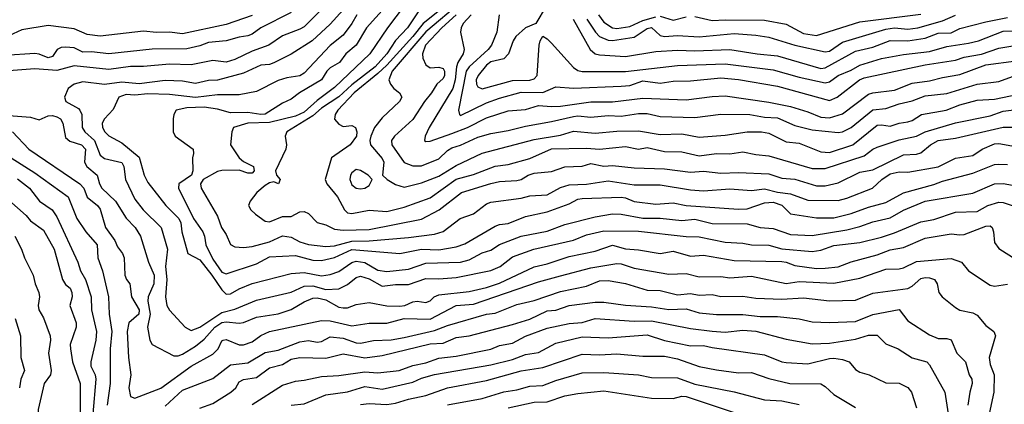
# Model space of a CAD drawing. Header units: metres. Extents: x -46681 to -43747, y -240911 to -237677.
# Tile 890 of 1056: x -43917 to -43803, y -239158 to -239114. Entities that reach past the tile are written whole.
import ezdxf

# ---------------------------------------------------------------- set-up
doc = ezdxf.new("R2010")
doc.units = ezdxf.units.M
doc.layers.add('CONTOUR_INDEX', color=1, linetype='Continuous')
doc.layers.add('CONTOUR_INTER', color=3, linetype='Continuous')

msp = doc.modelspace()

# ---------------------------------------------------------------- linework, layer by layer
at = {"layer": 'CONTOUR_INDEX'}
for points, elevation in [([(-43865.97, -239112.02), (-43870.1, -239115.48), (-43873.98, -239120.02), (-43874.36, -239121.02), (-43874.17, -239121.52), (-43873.77, -239122.02), (-43873.13, -239122.52), (-43872.87, -239123.02), (-43873.12, -239123.52), (-43875.1, -239125.4), (-43875.99, -239126.52), (-43876.43, -239127.52), (-43876.54, -239128.02), (-43876.48, -239128.52), (-43875.1, -239130.07), (-43874.92, -239130.52), (-43875.07, -239132.02), (-43874.54, -239132.52), (-43873.6, -239133.07), (-43872.6, -239133.39), (-43870.6, -239132.88), (-43868.6, -239132.12), (-43866.6, -239130.89), (-43863.6, -239129.47), (-43857.6, -239127.89), (-43854.6, -239127.39), (-43853.1, -239126.92), (-43850.6, -239127.18), (-43848.1, -239126.95), (-43845.6, -239126.89), (-43843.1, -239127.32), (-43840.6, -239127.26), (-43838.6, -239127.62), (-43835.6, -239127.41), (-43833.1, -239127.03), (-43831.42, -239127.02), (-43830.6, -239127.16), (-43828.6, -239128.16), (-43827.1, -239128.33), (-43824.6, -239129.31), (-43823.6, -239129.38), (-43820.91, -239128.52), (-43818.1, -239126.26), (-43817.6, -239126.19), (-43816.6, -239126.35), (-43815.6, -239126.03), (-43814.6, -239125.88), (-43814.1, -239125.7), (-43812.99, -239125.02), (-43810.15, -239124.52), (-43808.6, -239123.9), (-43806.6, -239123.36), (-43804.6, -239123.24), (-43801.1, -239122.53)], 100), ([(-43878.05, -239113.52), (-43878.6, -239114.52), (-43879.6, -239115.87), (-43881.1, -239117.05), (-43884.1, -239120.24), (-43884.6, -239120.57), (-43886.1, -239120.79), (-43887.1, -239121.08), (-43889.6, -239122.36), (-43891.6, -239122.77), (-43894.1, -239122.75), (-43896.6, -239123.04), (-43899.6, -239122.71), (-43902.1, -239122.65), (-43903.6, -239122.79), (-43904.6, -239122.7), (-43905.43, -239123.02), (-43906.1, -239124.43), (-43907.1, -239125.53), (-43907.38, -239126.02), (-43907.34, -239126.52), (-43907.06, -239127.02), (-43906.6, -239127.49), (-43905.1, -239128.29), (-43903.1, -239129.93), (-43902.53, -239132.02), (-43902.1, -239132.85), (-43900.03, -239135.52), (-43898.55, -239137.02), (-43898.32, -239137.52), (-43898.17, -239138.52), (-43897.51, -239141.02), (-43896.1, -239141.77), (-43894.72, -239143.52), (-43893.6, -239145.24), (-43893.1, -239145.71), (-43892.6, -239145.67), (-43891.6, -239145.1), (-43890.1, -239144.49), (-43885.6, -239143.33), (-43884.1, -239143.24), (-43882.1, -239143.61), (-43881.1, -239143.44), (-43880.1, -239143.09), (-43878.6, -239142.09), (-43878.1, -239141.93), (-43877.1, -239142.07), (-43875.6, -239142.95), (-43874.6, -239143.1), (-43872.1, -239142.83), (-43870.1, -239142.14), (-43866.1, -239142.02), (-43865.1, -239141.76), (-43863.6, -239140.96), (-43862.6, -239140.65), (-43861.6, -239140.01), (-43859.1, -239139.02), (-43856.1, -239138.45), (-43854.1, -239137.71), (-43850.6, -239136.8), (-43848.6, -239136.45), (-43847.6, -239136.49), (-43845.1, -239136.96), (-43843.1, -239136.95), (-43840.6, -239137.23), (-43839.1, -239137.09), (-43837.1, -239137.59), (-43833.1, -239137.63), (-43831.6, -239138.02), (-43830.1, -239138.14), (-43828.1, -239138.83), (-43825.6, -239138.96), (-43821.6, -239138.31), (-43820.1, -239137.93), (-43818.6, -239137.37), (-43816.6, -239136.94), (-43815.1, -239136.04), (-43812.6, -239135.01), (-43807.1, -239134.09), (-43804.6, -239133), (-43803.6, -239132.95), (-43802.1, -239133.23)], 105), ([(-43853.14, -239114.02), (-43851.15, -239117.52), (-43850.6, -239118.02), (-43850.1, -239118.16), (-43847.1, -239118.32), (-43843.6, -239117.77), (-43841.1, -239117.61), (-43839.1, -239117.68), (-43835.1, -239117.52), (-43831.92, -239118.02), (-43829.6, -239118.24), (-43824.6, -239119.7), (-43824.1, -239119.65), (-43820.6, -239117.73), (-43818.6, -239117.26), (-43816.6, -239116.48), (-43814.6, -239116.51), (-43812.6, -239116.23), (-43811.1, -239115.65), (-43809.6, -239115.59), (-43808.6, -239115.12), (-43805.6, -239114.35), (-43803.1, -239113.85)], 95), ([(-43878.1, -239131.35), (-43878.6, -239131.72), (-43878.75, -239132.02), (-43878.83, -239132.52), (-43878.6, -239133.12), (-43878.1, -239133.51), (-43877.6, -239133.57), (-43877.1, -239133.5), (-43876.6, -239133.19), (-43876.28, -239132.52), (-43876.74, -239132.02), (-43877.6, -239131.48), (-43878.1, -239131.35)], 100), ([(-43917.1, -239132.43), (-43915.73, -239133.52), (-43914.59, -239135.02), (-43913.12, -239136.02), (-43912.6, -239136.81), (-43910.17, -239142.02), (-43909.85, -239143.02), (-43909.3, -239144.02), (-43908.62, -239146.02), (-43908.58, -239147.52), (-43908.01, -239150.02), (-43908.08, -239151.02), (-43908.68, -239153.52), (-43908.65, -239154.02), (-43908.18, -239155.02), (-43908.08, -239155.52), (-43908.44, -239159.52)], 110), ([(-43896.1, -239158.85), (-43894.6, -239158.31), (-43892.53, -239157.02), (-43891.97, -239156.52), (-43891.6, -239155.84), (-43891.1, -239155.57), (-43889.6, -239155.34), (-43888.1, -239154.22), (-43886.6, -239153.81), (-43885.6, -239153.23), (-43884.6, -239153.03), (-43881.6, -239153.11), (-43879.6, -239152.6), (-43877.1, -239153.05), (-43875.1, -239152.78), (-43869.6, -239151.44), (-43868.1, -239151.35), (-43866.6, -239150.73), (-43865.1, -239150.53), (-43860.1, -239149.22), (-43858.1, -239148.62), (-43856.1, -239147.65), (-43855.1, -239147.57), (-43853.6, -239147.03), (-43850.6, -239146.63), (-43849.6, -239146.63), (-43847.1, -239146.99), (-43844.1, -239147.18), (-43842.1, -239147.47), (-43840.1, -239147.42), (-43838.6, -239147.88), (-43836.6, -239148.06), (-43833.6, -239148.05), (-43831.6, -239148.31), (-43829.6, -239148.31), (-43827.1, -239148.58), (-43825.6, -239148.9), (-43823.6, -239148.98), (-43820.6, -239148.88), (-43818.6, -239148.06), (-43815.6, -239147.49), (-43814.6, -239148.81), (-43812.1, -239150.41), (-43811.1, -239150.82), (-43810.1, -239150.82), (-43809.6, -239151), (-43808.94, -239152.52), (-43807.93, -239153.52), (-43807.52, -239155.02), (-43807.23, -239155.52), (-43807.18, -239156.02), (-43807.46, -239157.02), (-43807.66, -239158.52)], 110), ([(-43860.6, -239158.81), (-43857.6, -239158.16), (-43856.1, -239158.12), (-43854.1, -239157.45), (-43852.6, -239157.15), (-43849.6, -239156.87), (-43844.1, -239157.71), (-43841.6, -239157.75), (-43840.6, -239157.49), (-43840.1, -239157.5), (-43833.1, -239159.85)], 115)]:
    msp.add_lwpolyline(points, dxfattribs=dict(at, elevation=elevation))
at = {"layer": 'CONTOUR_INTER'}
for points, elevation in [([(-43873.36, -239111.02), (-43876.92, -239115.02), (-43878.12, -239117.02), (-43879.29, -239118.02), (-43880.02, -239119.02), (-43881.1, -239119.64), (-43881.49, -239120.02), (-43882.11, -239121.02), (-43884.62, -239122.52), (-43885.6, -239123.26), (-43886.6, -239123.72), (-43888.6, -239124.97), (-43889.1, -239125.02), (-43890.6, -239124.8), (-43892.6, -239124.84), (-43894.1, -239124.4), (-43895.6, -239124.18), (-43897.6, -239124.23), (-43898.85, -239124.52), (-43899.1, -239125.02), (-43899.17, -239125.52), (-43899.18, -239127.02), (-43898.95, -239127.52), (-43896.88, -239129.02), (-43896.86, -239129.52), (-43896.97, -239130.02), (-43896.91, -239131.52), (-43897.09, -239132.02), (-43898.55, -239133.02), (-43898.58, -239133.52), (-43896.84, -239137.02), (-43895.77, -239138.52), (-43895.57, -239139.02), (-43895.43, -239140.02), (-43894.6, -239141.7), (-43893.6, -239143.17), (-43893.1, -239143.36), (-43889.6, -239142.23), (-43888.1, -239141.41), (-43885.1, -239141.28), (-43883.1, -239141.79), (-43882.1, -239141.86), (-43880.6, -239141.5), (-43878.6, -239140.59), (-43873.1, -239141.05), (-43870.6, -239140.55), (-43868.6, -239140.62), (-43866.6, -239140.26), (-43865.6, -239139.93), (-43862.1, -239137.89), (-43861.6, -239137.7), (-43860.6, -239137.57), (-43858.6, -239136.79), (-43856.1, -239136.23), (-43853.6, -239135.32), (-43852.6, -239134.77), (-43852.1, -239134.69), (-43847.6, -239134.54), (-43847.1, -239134.61), (-43846.1, -239135.05), (-43843.6, -239135.36), (-43841.6, -239135.21), (-43840.1, -239135.52), (-43834.1, -239135.93), (-43833.1, -239135.87), (-43831.1, -239135.18), (-43830.1, -239135.13), (-43829.1, -239135.45), (-43828.1, -239136.47), (-43825.1, -239136.91), (-43823.1, -239136.94), (-43821.1, -239136.43), (-43819.1, -239135.68), (-43817.1, -239135.14), (-43815.1, -239134.06), (-43811.6, -239133.09), (-43810.6, -239132.69), (-43807.1, -239131.78), (-43804.6, -239130.79), (-43804.1, -239130.73), (-43803.1, -239130.76)], 104), ([(-43871.5, -239111.02), (-43874.49, -239115.02), (-43876.53, -239118.02), (-43880.6, -239121.92), (-43882.6, -239123.4), (-43884.1, -239124.75), (-43885.1, -239125.2), (-43888.1, -239125.93), (-43890.6, -239126.03), (-43892.24, -239126.52), (-43892.42, -239127.02), (-43892.57, -239128.52), (-43891.58, -239130.02), (-43891.1, -239130.42), (-43889.93, -239131.02), (-43889.86, -239131.52), (-43890.1, -239131.77), (-43890.6, -239131.78), (-43891.6, -239131.43), (-43893.6, -239131.46), (-43894.1, -239131.59), (-43895.72, -239132.52), (-43896.03, -239133.02), (-43895.95, -239133.52), (-43894.1, -239136.73), (-43893.63, -239138.02), (-43893.1, -239138.83), (-43892.6, -239140), (-43892.1, -239140.26), (-43891.1, -239140.35), (-43890.1, -239140.23), (-43888.1, -239139.68), (-43886.6, -239138.98), (-43885.6, -239139.17), (-43884.6, -239139.69), (-43883.6, -239140.01), (-43881.6, -239140.23), (-43880.6, -239140.15), (-43878.6, -239139.6), (-43876.6, -239139.58), (-43872.1, -239139.21), (-43869.1, -239138.82), (-43868.1, -239138.51), (-43866.13, -239137.02), (-43864.6, -239136.45), (-43863.1, -239135.31), (-43862.6, -239135.11), (-43859.1, -239134.64), (-43858.1, -239134.4), (-43856.1, -239134.28), (-43854.6, -239133.44), (-43853.6, -239133.11), (-43851.6, -239133.03), (-43849.1, -239132.68), (-43846.1, -239133.11), (-43843.1, -239133.11), (-43839.6, -239133.7), (-43838.1, -239133.81), (-43835.1, -239133.6), (-43832.6, -239133.79), (-43831.1, -239133.59), (-43829.6, -239133.97), (-43828.1, -239134.15), (-43826.1, -239134.9), (-43822.6, -239134.91), (-43821.6, -239134.66), (-43818.65, -239133.52), (-43817.59, -239132.52), (-43816.6, -239131.85), (-43815.6, -239131.63), (-43814.6, -239131.65), (-43811.1, -239131.03), (-43809.1, -239130.06), (-43807.1, -239129.74), (-43806.04, -239129.02), (-43804.6, -239128.4), (-43804.1, -239128.37), (-43802.6, -239128.64)], 103), ([(-43881.21, -239112.02), (-43884.1, -239114.9), (-43884.6, -239115.2), (-43886.6, -239115.95), (-43888.16, -239117.02), (-43890.1, -239117.73), (-43892.1, -239118.68), (-43893.1, -239119), (-43894.6, -239118.78), (-43897.1, -239119.3), (-43899.6, -239119.21), (-43902.6, -239119.5), (-43904.1, -239119.48), (-43906.6, -239119.84), (-43910.6, -239119.42), (-43912.6, -239119.94), (-43915.1, -239119.75), (-43918.1, -239119.97)], 107), ([(-43856.22, -239112.52), (-43857.44, -239114.52), (-43858.6, -239115.04), (-43859.73, -239116.02), (-43860.04, -239116.52), (-43860.57, -239118.02), (-43861.1, -239118.62), (-43862.6, -239118.94), (-43863.1, -239119.35), (-43864.08, -239120.52), (-43864.29, -239121.02), (-43864.27, -239121.52), (-43864.1, -239121.84), (-43863.6, -239122.06), (-43860.1, -239121.09), (-43858.1, -239121.05), (-43857.6, -239120.92), (-43857.25, -239120.52), (-43857.05, -239117.02), (-43856.94, -239116.52), (-43856.6, -239116), (-43856.1, -239116.28), (-43855.6, -239116.78), (-43853.1, -239119.61), (-43852.6, -239119.95), (-43852.1, -239120.07), (-43847.1, -239120.06), (-43841.1, -239119.36), (-43835.6, -239119.18), (-43830.1, -239119.88), (-43827.1, -239120.73), (-43824.1, -239121.37), (-43823.6, -239121.27), (-43822.6, -239120.51), (-43821.1, -239119.91), (-43820.1, -239119.35), (-43817.6, -239118.56), (-43815.1, -239118.09), (-43812.1, -239117.76), (-43810.1, -239117.2), (-43807.6, -239116.8), (-43806.45, -239116.52), (-43803.6, -239115.42), (-43801.1, -239115.32)], 96), ([(-43885.6, -239113.25), (-43889.1, -239115.02), (-43890.1, -239115.77), (-43890.6, -239115.97), (-43891.6, -239116.11), (-43893.1, -239116.54), (-43895.1, -239116.73), (-43896.1, -239117.1), (-43897.6, -239117.45), (-43901.6, -239117.5), (-43906.6, -239118.04), (-43908.6, -239117.81), (-43909.6, -239117.84), (-43910.6, -239117.35), (-43911.6, -239117.25), (-43912.1, -239117.31), (-43912.54, -239117.52), (-43913.1, -239118.33), (-43913.6, -239118.5), (-43914.6, -239118.05), (-43915.1, -239117.99), (-43918.6, -239118.23)], 108), ([(-43890.1, -239113.61), (-43893.1, -239114.64), (-43898.1, -239115.72), (-43899.6, -239115.53), (-43901.1, -239115.56), (-43902.6, -239115.4), (-43907.6, -239115.98), (-43909.1, -239115.81), (-43910.6, -239115.16), (-43913.6, -239114.76), (-43916.6, -239115.25), (-43918.1, -239115.96)], 109), ([(-43879.6, -239112.95), (-43881.1, -239114.59), (-43883.17, -239116.52), (-43885.6, -239118.08), (-43887.6, -239119.05), (-43888.1, -239119.24), (-43889.1, -239119.32), (-43891.1, -239120.25), (-43894.1, -239121.06), (-43895.1, -239121.08), (-43896.6, -239121.45), (-43898.1, -239121.17), (-43900.1, -239121.08), (-43903.1, -239121.48), (-43905.1, -239121.28), (-43907.1, -239121.55), (-43909.6, -239121.27), (-43910.6, -239121.52), (-43911.26, -239122.02), (-43911.72, -239123.02), (-43911.56, -239123.52), (-43910.1, -239124.33), (-43909.95, -239124.52), (-43909.72, -239125.02), (-43909.67, -239126.52), (-43909.36, -239127.02), (-43908.25, -239128.02), (-43907.6, -239129.71), (-43907.1, -239130.1), (-43905.1, -239130.55), (-43904.85, -239131.02), (-43904.67, -239132.52), (-43903.6, -239134.77), (-43902.64, -239136.02), (-43900.57, -239138.02), (-43899.83, -239140.52), (-43900.06, -239142.52), (-43899.91, -239144.02), (-43900.06, -239146.02), (-43899.9, -239147.02), (-43899.6, -239147.58), (-43897.8, -239149.52), (-43897.1, -239149.89), (-43896.1, -239149.54), (-43893.6, -239147.85), (-43892.1, -239147.45), (-43889.6, -239146.41), (-43885.6, -239145.49), (-43884.1, -239144.81), (-43883.1, -239144.77), (-43881.6, -239145.2), (-43880.1, -239145.12), (-43879.1, -239144.61), (-43878.1, -239143.81), (-43877.6, -239143.65), (-43876.6, -239143.96), (-43875.1, -239144.79), (-43873.6, -239144.6), (-43872.1, -239144.61), (-43870.1, -239143.9), (-43868.6, -239143.97), (-43866.6, -239143.79), (-43862.6, -239143), (-43861.54, -239142.52), (-43860.1, -239141.41), (-43857.66, -239140.52), (-43853.1, -239139.5), (-43851.6, -239138.87), (-43849.6, -239138.43), (-43845.6, -239138.48), (-43840.1, -239139.07), (-43838.6, -239139.1), (-43835.6, -239139.73), (-43833.6, -239139.86), (-43832.6, -239140.05), (-43830.6, -239140.06), (-43829.1, -239140.5), (-43825.6, -239140.81), (-43824.6, -239140.65), (-43823.1, -239140.1), (-43820.1, -239139.77), (-43817.6, -239139.15), (-43816.1, -239138.66), (-43813.1, -239137.39), (-43811.6, -239137.1), (-43809.1, -239136.26), (-43806.6, -239136.19), (-43805.36, -239135.52), (-43804.1, -239135.12), (-43803.6, -239135.14), (-43802.58, -239135.52)], 106), ([(-43870.6, -239112.61), (-43872.22, -239115.02), (-43873.6, -239116.48), (-43874.59, -239118.02), (-43875.93, -239119.52), (-43878.6, -239121.6), (-43880.1, -239122.97), (-43882.1, -239124.29), (-43883.1, -239125.17), (-43886.09, -239127.02), (-43886.28, -239127.52), (-43886.13, -239128.52), (-43886.23, -239129.02), (-43887.4, -239131.52), (-43887.29, -239132.02), (-43886.85, -239132.52), (-43887.07, -239133.02), (-43887.6, -239132.78), (-43888.1, -239132.88), (-43888.6, -239133.21), (-43889.55, -239134.02), (-43890.31, -239135.02), (-43890.5, -239135.52), (-43890.26, -239136.02), (-43889.69, -239136.52), (-43888.6, -239137.3), (-43888.1, -239137.4), (-43886.6, -239136.76), (-43885.6, -239136.77), (-43884.6, -239136.24), (-43884.1, -239136.21), (-43883.6, -239136.43), (-43882.6, -239137.47), (-43881.6, -239137.74), (-43880.6, -239138.22), (-43879.6, -239138.35), (-43876.6, -239138.25), (-43870.6, -239137.09), (-43868.56, -239136.02), (-43865.97, -239134.02), (-43862.6, -239132.96), (-43861.6, -239132.73), (-43859.6, -239132.62), (-43859.1, -239132.5), (-43858.29, -239132.02), (-43857.6, -239131.78), (-43855.6, -239131.59), (-43854.1, -239131.05), (-43852.1, -239130.99), (-43851.1, -239130.66), (-43849.6, -239130.99), (-43848.6, -239130.9), (-43846.1, -239131.18), (-43842.6, -239131.26), (-43839.6, -239131.66), (-43838.1, -239131.56), (-43836.1, -239131.77), (-43834.1, -239131.69), (-43830.6, -239131.87), (-43829.1, -239132.37), (-43827.6, -239132.48), (-43825.1, -239133.22), (-43824.1, -239133.23), (-43822.6, -239132.89), (-43820.1, -239131.66), (-43818.6, -239131.4), (-43815.1, -239129.66), (-43813.6, -239129.59), (-43813.1, -239129.42), (-43811.99, -239128.52), (-43811.1, -239128.03), (-43809.1, -239127.76), (-43803.6, -239126.48), (-43802.1, -239126.46)], 102), ([(-43868.5, -239113.02), (-43870.4, -239114.52), (-43871.59, -239116.02), (-43874.6, -239119.32), (-43875.6, -239120.29), (-43878.34, -239122.52), (-43880.24, -239124.52), (-43880.55, -239125.02), (-43880.6, -239125.54), (-43880.1, -239126.13), (-43879.6, -239126.39), (-43878.6, -239126.29), (-43878.2, -239126.52), (-43878.03, -239127.02), (-43878.07, -239127.52), (-43878.79, -239128.52), (-43880.94, -239130.02), (-43881.69, -239132.52), (-43881.49, -239133.02), (-43880.26, -239134.52), (-43879.44, -239136.02), (-43879.1, -239136.35), (-43878.6, -239136.44), (-43876.6, -239136.06), (-43874.6, -239136.19), (-43872.6, -239135.71), (-43869.6, -239134.61), (-43866.6, -239132.45), (-43864.6, -239131.94), (-43862.1, -239130.97), (-43860.6, -239130.78), (-43858.1, -239130.08), (-43855.6, -239128.99), (-43851.6, -239128.91), (-43850.1, -239129), (-43847.1, -239128.69), (-43845.6, -239129), (-43844.6, -239128.81), (-43842.6, -239129.3), (-43840.6, -239129.32), (-43838.6, -239129.77), (-43836.6, -239129.53), (-43835.1, -239129.56), (-43833.6, -239129.31), (-43832.1, -239129.63), (-43830.6, -239129.78), (-43825.6, -239131.24), (-43824.1, -239131.24), (-43819.6, -239129.79), (-43818.6, -239129.01), (-43818.1, -239128.79), (-43815.6, -239127.93), (-43813.6, -239127.5), (-43812.6, -239127.02), (-43809.1, -239125.96), (-43805.1, -239125.17), (-43803.6, -239124.64), (-43801.1, -239124.33)], 101), ([(-43866.59, -239113.52), (-43868.25, -239115.02), (-43870.11, -239117.02), (-43870.46, -239118.02), (-43870.43, -239118.52), (-43870.1, -239119.3), (-43869.6, -239119.65), (-43868.6, -239119.57), (-43868.1, -239119.7), (-43867.93, -239120.02), (-43867.93, -239120.52), (-43868.1, -239120.87), (-43868.81, -239121.52), (-43869.43, -239122.52), (-43870.26, -239123.52), (-43871.6, -239125.61), (-43873.69, -239127.52), (-43874.03, -239128.02), (-43874, -239128.52), (-43872.6, -239130.53), (-43871.6, -239130.95), (-43870.6, -239130.94), (-43868.6, -239130.14), (-43867.6, -239129.16), (-43867.1, -239128.86), (-43866.1, -239128.57), (-43864.1, -239127.64), (-43862.6, -239127.2), (-43860.6, -239126.88), (-43858.6, -239126.35), (-43855.6, -239125.84), (-43853.1, -239125.23), (-43852.6, -239125.17), (-43851.1, -239125.33), (-43849.1, -239125.12), (-43847.6, -239125.21), (-43845.6, -239124.91), (-43844.6, -239124.91), (-43843.1, -239125.23), (-43839.1, -239125.37), (-43836.1, -239124.99), (-43832.78, -239125.02), (-43831.1, -239125.31), (-43829.6, -239125.41), (-43827.6, -239126.27), (-43825.6, -239126.8), (-43822.6, -239127.1), (-43822.1, -239127.02), (-43821.1, -239126.52), (-43818.6, -239124.48), (-43817.1, -239124.33), (-43815.6, -239123.78), (-43814.1, -239123.45), (-43812.6, -239122.87), (-43810.1, -239122.59), (-43806.6, -239121.54), (-43804.1, -239121.21), (-43802.1, -239120.49)], 99), ([(-43864.88, -239113.52), (-43865.8, -239114.52), (-43866.04, -239115.02), (-43866.11, -239115.52), (-43865.66, -239117.52), (-43865.79, -239118.02), (-43866.41, -239119.02), (-43866.57, -239119.52), (-43866.73, -239121.02), (-43866.99, -239122.02), (-43869.7, -239126.52), (-43870.18, -239127.52), (-43870.23, -239128.02), (-43870.1, -239128.12), (-43869.6, -239128.09), (-43867.1, -239127.22), (-43865.3, -239126.52), (-43863.1, -239125.39), (-43860.6, -239124.59), (-43858.6, -239124.45), (-43857.1, -239123.97), (-43855.6, -239124.1), (-43854.6, -239124.05), (-43851.1, -239123.57), (-43848.6, -239123.57), (-43845.1, -239123.13), (-43840.1, -239123.34), (-43837.1, -239122.93), (-43835.6, -239122.85), (-43830.6, -239123.58), (-43828.1, -239124.11), (-43826.1, -239124.71), (-43824.6, -239125.31), (-43823.6, -239125.39), (-43822.1, -239124.94), (-43819.1, -239122.69), (-43818.6, -239122.53), (-43816.1, -239122.23), (-43814.1, -239121.42), (-43812.1, -239121.14), (-43810.6, -239120.74), (-43808.6, -239120.4), (-43805.6, -239119.29), (-43798.6, -239118.38)], 98), ([(-43861.64, -239113.52), (-43861.93, -239115.52), (-43862.52, -239117.02), (-43862.91, -239117.52), (-43865.1, -239119.53), (-43865.46, -239120.02), (-43866.33, -239124.52), (-43866.23, -239125.02), (-43866.1, -239125.15), (-43863.1, -239123.68), (-43861.6, -239123.13), (-43859.1, -239122.45), (-43856.6, -239122.49), (-43855.1, -239121.83), (-43853.1, -239122), (-43847.6, -239121.77), (-43846.6, -239121.67), (-43845.1, -239121.15), (-43843.1, -239121.4), (-43841.6, -239121.17), (-43839.6, -239121.14), (-43836.1, -239120.81), (-43834.1, -239121), (-43829.6, -239121.77), (-43823.6, -239123.4), (-43822.71, -239123.02), (-43820.13, -239121.02), (-43819.6, -239120.78), (-43812.6, -239119.3), (-43809.1, -239118.74), (-43808.1, -239118.41), (-43806.1, -239118.07), (-43804.1, -239117.38), (-43801.1, -239116.86)], 97), ([(-43851.54, -239114.02), (-43850.54, -239115.52), (-43850.1, -239116.02), (-43849.1, -239116.44), (-43848.6, -239116.49), (-43846.1, -239116.12), (-43844.6, -239115.09), (-43844.1, -239114.99), (-43843.1, -239115.9), (-43842.6, -239116.04), (-43841.1, -239115.92), (-43838.6, -239116.07), (-43834.6, -239115.69), (-43832.1, -239115.86), (-43830.6, -239116.11), (-43827.6, -239117.01), (-43824.1, -239117.8), (-43823.6, -239117.7), (-43822.1, -239116.69), (-43817.1, -239115.2), (-43816.1, -239115.03), (-43814.6, -239115.19), (-43813.43, -239115.02), (-43810.6, -239114.22), (-43809.1, -239113.57)], 94), ([(-43850.21, -239113.52), (-43849.6, -239114.36), (-43848.6, -239115.02), (-43848.1, -239115.09), (-43846.6, -239114.86), (-43845.1, -239114.19), (-43843.6, -239113.76)], 93), ([(-43843.1, -239113.7), (-43841.6, -239114.15), (-43840.1, -239113.77)], 93), ([(-43839.1, -239113.71), (-43837.1, -239114.18), (-43835.6, -239114.09), (-43831.1, -239114.15), (-43828.6, -239114.62), (-43826.6, -239115.69), (-43825.1, -239115.93), (-43820.1, -239114.35), (-43813.1, -239113.45)], 93), ([(-43918.6, -239125.09), (-43915.6, -239125.34), (-43914.6, -239125.63), (-43913.6, -239125.16), (-43913.1, -239125.12), (-43912.6, -239125.28), (-43912.17, -239125.52), (-43911.91, -239126.02), (-43911.6, -239127.66), (-43911.1, -239128.08), (-43909.75, -239128.52), (-43909.28, -239129.02), (-43909.41, -239130.52), (-43909.11, -239131.02), (-43907.94, -239132.02), (-43907.66, -239133.02), (-43907.39, -239133.52), (-43905.81, -239135.02), (-43904.6, -239136.98), (-43903.58, -239138.02), (-43902.96, -239139.02), (-43902.03, -239142.02), (-43901.36, -239143.52), (-43901.41, -239144.52), (-43902.06, -239146.02), (-43902.09, -239146.52), (-43901.85, -239148.02), (-43902.15, -239149.52), (-43901.89, -239151.02), (-43901.6, -239151.51), (-43899.1, -239152.82), (-43898.6, -239152.82), (-43898.1, -239152.64), (-43896.6, -239151.73), (-43895.6, -239150.92), (-43894.38, -239149.52), (-43893.6, -239149), (-43893.1, -239148.89), (-43891.6, -239149.06), (-43891.1, -239149), (-43889.6, -239148.37), (-43887.1, -239147.97), (-43885.6, -239147.49), (-43884.1, -239146.6), (-43883.1, -239146.2), (-43882.6, -239146.16), (-43881.6, -239146.37), (-43880.1, -239147.2), (-43879.6, -239147.3), (-43879.1, -239147.29), (-43878.1, -239146.92), (-43876.6, -239146.68), (-43874.6, -239147.06), (-43873.1, -239147.11), (-43872.5, -239147.02), (-43871.6, -239146.6), (-43871.1, -239146.54), (-43870.1, -239146.68), (-43869.6, -239146.49), (-43869.14, -239146.02), (-43868.6, -239145.78), (-43865.1, -239145.41), (-43863.1, -239144.94), (-43861.6, -239144.44), (-43857.6, -239142.56), (-43856.1, -239142.23), (-43853.6, -239141.37), (-43850.6, -239140.75), (-43848.6, -239140.06), (-43847.1, -239140.48), (-43845.6, -239140.61), (-43843.1, -239141.04), (-43841.6, -239140.77), (-43839.6, -239141.33), (-43838.1, -239141.23), (-43834.6, -239141.83), (-43829.1, -239141.96), (-43828.6, -239142.03), (-43827.6, -239142.43), (-43825.1, -239142.75), (-43824.1, -239142.74), (-43822.6, -239142.59), (-43821.1, -239141.98), (-43818.1, -239141.17), (-43816.6, -239140.61), (-43815.1, -239140.35), (-43812.6, -239139.26), (-43809.6, -239138.76), (-43808.6, -239138.89), (-43808.1, -239138.84), (-43805.6, -239137.9), (-43805.1, -239137.84), (-43804.86, -239138.02), (-43804.73, -239138.52), (-43804.6, -239139.78), (-43804.1, -239140.44), (-43802.1, -239141.71)], 107), ([(-43917.69, -239127.02), (-43915.79, -239129.02), (-43909.94, -239133.02), (-43909.47, -239133.52), (-43909.1, -239134.53), (-43907.9, -239135.52), (-43907.6, -239135.94), (-43906.97, -239138.02), (-43905.9, -239139.52), (-43905.6, -239140.26), (-43905.03, -239141.02), (-43904.84, -239141.52), (-43904.76, -239143.52), (-43904.57, -239144.02), (-43904.19, -239144.52), (-43904, -239146.02), (-43903.1, -239147.52), (-43903.14, -239148.02), (-43904.28, -239149.02), (-43904.5, -239150.02), (-43904.34, -239153.02), (-43904.08, -239155.02), (-43904.3, -239156.52), (-43904.1, -239157.5), (-43903.6, -239157.7), (-43900.6, -239156.54), (-43897.1, -239154.02), (-43894.6, -239152.63), (-43894.02, -239152.02), (-43893.6, -239151.09), (-43893.44, -239151.02), (-43893.1, -239150.93), (-43891.6, -239151.56), (-43891.1, -239151.57), (-43890.1, -239151.21), (-43889.1, -239150.5), (-43888.1, -239150.02), (-43882.1, -239148.75), (-43881.1, -239148.79), (-43878.6, -239149.38), (-43876.6, -239149.05), (-43874.6, -239149.08), (-43872.6, -239148.52), (-43869.6, -239148.62), (-43866.6, -239147.02), (-43864.6, -239146.89), (-43857.1, -239144.3), (-43854.6, -239143.59), (-43851.1, -239142.67), (-43848.1, -239142.18), (-43847.6, -239142.21), (-43846.1, -239142.74), (-43842.1, -239143.42), (-43840.1, -239143.35), (-43838.6, -239143.71), (-43836.1, -239143.69), (-43835.1, -239143.82), (-43832.6, -239143.63), (-43828.6, -239144.48), (-43827.1, -239144.25), (-43823.1, -239144.46), (-43820.1, -239143.86), (-43817.1, -239142.83), (-43815.6, -239142.82), (-43815.1, -239142.7), (-43813.6, -239141.97), (-43809.6, -239141.61), (-43808.42, -239142.02), (-43807.59, -239143.02), (-43805.1, -239144.7), (-43804.6, -239144.81), (-43803.1, -239144.56)], 108), ([(-43917.85, -239130.02), (-43915.1, -239131.75), (-43911.29, -239134.52), (-43910.29, -239137.02), (-43909.24, -239138.52), (-43907.95, -239140.02), (-43907.85, -239141.52), (-43907.34, -239143.02), (-43906.65, -239146.02), (-43906.55, -239148.02), (-43906.25, -239150.02), (-43906.44, -239152.02), (-43906.46, -239156.02), (-43906.8, -239158.52)], 109), ([(-43918.1, -239134.87), (-43916.1, -239136.67), (-43915.6, -239137.26), (-43914.1, -239138.35), (-43912.91, -239140.52), (-43911.92, -239144.02), (-43911.6, -239144.6), (-43911.05, -239145.02), (-43910.85, -239145.52), (-43910.82, -239146.02), (-43911.09, -239147.02), (-43910.35, -239149.02), (-43910.35, -239149.52), (-43911.04, -239151.52), (-43911.01, -239152.02), (-43910.77, -239153.52), (-43909.89, -239156.02), (-43909.9, -239159.52)], 111), ([(-43917.43, -239139.02), (-43916.64, -239140.52), (-43916.31, -239141.52), (-43915.29, -239143.52), (-43915.08, -239144.52), (-43914.66, -239145.52), (-43914.59, -239146.02), (-43914.75, -239147.02), (-43914.64, -239147.52), (-43914.1, -239148.46), (-43913.37, -239150.52), (-43913.31, -239151.02), (-43913.53, -239152.52), (-43913.25, -239154.52), (-43913.31, -239155.02), (-43914.03, -239156.02), (-43914.75, -239159.02), (-43914.74, -239162.02), (-43915.1, -239162.71), (-43916.18, -239163.52), (-43916.45, -239164.02), (-43917.1, -239165.49)], 112), ([(-43900.1, -239158.61), (-43898.1, -239156.8), (-43894.6, -239155.43), (-43892.6, -239153.87), (-43890.6, -239153.62), (-43888.6, -239152.43), (-43887.1, -239152.19), (-43884.6, -239151.22), (-43883.6, -239151.07), (-43882.6, -239151.26), (-43882.1, -239151.16), (-43881.1, -239150.65), (-43879.6, -239150.78), (-43878.1, -239151.31), (-43877.6, -239151.35), (-43876.1, -239151.06), (-43874.1, -239150.99), (-43872.6, -239150.7), (-43869.1, -239149.89), (-43867.6, -239149.32), (-43863.1, -239148.04), (-43862.1, -239147.91), (-43859.6, -239146.93), (-43857.6, -239146.45), (-43854.6, -239145.42), (-43851.6, -239144.78), (-43850.1, -239144.17), (-43849.1, -239144.16), (-43847.1, -239144.49), (-43844.6, -239145.26), (-43843.1, -239145.31), (-43841.1, -239145.81), (-43839.6, -239145.65), (-43838.6, -239145.84), (-43837.1, -239145.76), (-43836.1, -239145.98), (-43833.6, -239145.96), (-43832.1, -239146.17), (-43829.1, -239146.29), (-43826.6, -239146.15), (-43823.6, -239146.5), (-43820.6, -239146.43), (-43818.6, -239145.6), (-43814.6, -239145.08), (-43814.1, -239144.81), (-43813.1, -239143.92), (-43812.6, -239143.79), (-43812.1, -239143.82), (-43811.52, -239144.02), (-43811.2, -239144.52), (-43811.02, -239145.52), (-43810.64, -239146.02), (-43809.1, -239147.27), (-43808.6, -239147.58), (-43807.1, -239147.89), (-43806.6, -239148.13), (-43805.6, -239149.32), (-43804.69, -239150.02), (-43804.5, -239150.52), (-43805.2, -239153.02), (-43805.1, -239153.83), (-43804.63, -239155.02), (-43804.68, -239157.02), (-43805.22, -239159.52)], 109), ([(-43917.39, -239148.52), (-43916.77, -239150.52), (-43916.72, -239153.02), (-43916.3, -239154.52), (-43916.72, -239155.52), (-43916.89, -239156.52)], 113), ([(-43890.1, -239158.44), (-43886.6, -239156.21), (-43885.1, -239155.73), (-43884.1, -239155.64), (-43882.1, -239155.22), (-43880.1, -239155.09), (-43877.1, -239154.67), (-43875.6, -239154.79), (-43873.17, -239154.52), (-43871.6, -239153.94), (-43870.1, -239153.64), (-43868.6, -239153.09), (-43866.6, -239152.85), (-43862.6, -239152.07), (-43861.6, -239151.63), (-43860.1, -239151.37), (-43858.6, -239150.58), (-43856.1, -239149.65), (-43853.6, -239149.12), (-43852.1, -239148.99), (-43850.6, -239148.54), (-43846.1, -239148.82), (-43844.1, -239148.8), (-43839.6, -239149.67), (-43837.1, -239150), (-43835.6, -239150.09), (-43833.6, -239149.87), (-43832.1, -239150), (-43828.6, -239150.92), (-43825.6, -239151.43), (-43823.6, -239151.35), (-43820.6, -239150.91), (-43819.1, -239150.46), (-43818.1, -239150.43), (-43817.1, -239151.45), (-43815.71, -239152.02), (-43814.1, -239153.04), (-43812.4, -239153.52), (-43812.1, -239153.88), (-43810.33, -239157.02), (-43809.86, -239160.02)], 111), ([(-43885.6, -239158.51), (-43884.1, -239158.34), (-43881.6, -239157.34), (-43879.1, -239156.98), (-43877.1, -239156.38), (-43875.1, -239156.66), (-43871.6, -239155.85), (-43870.6, -239155.39), (-43869.1, -239154.96), (-43862.6, -239153.87), (-43860.1, -239153.25), (-43858.6, -239152.69), (-43857.1, -239152.44), (-43855.1, -239151.38), (-43852.1, -239150.62), (-43849.1, -239150.77), (-43844.6, -239150.41), (-43842.6, -239151.07), (-43839.6, -239151.69), (-43838.1, -239151.63), (-43837.1, -239151.87), (-43831.1, -239152.72), (-43829.1, -239153.51), (-43828.6, -239153.58), (-43826.1, -239153.74), (-43823.6, -239153.15), (-43823.1, -239153.11), (-43822.1, -239153.26), (-43821.35, -239153.52), (-43820.6, -239154.42), (-43820.1, -239154.71), (-43819.04, -239155.02), (-43817.1, -239155.94), (-43815.6, -239155.96), (-43814.6, -239156.48), (-43814.17, -239157.02), (-43813.6, -239158.81)], 112), ([(-43877.6, -239158.44), (-43876.6, -239158.32), (-43874.6, -239158.42), (-43873.6, -239158.27), (-43872.1, -239157.81), (-43870.1, -239157.41), (-43867.6, -239156.52), (-43863.1, -239155.66), (-43859.1, -239154.57), (-43856.6, -239154.19), (-43852.1, -239152.62), (-43850.1, -239152.71), (-43848.1, -239152.58), (-43845.1, -239152.85), (-43842.6, -239152.86), (-43841.1, -239153.18), (-43838.6, -239154.04), (-43836.6, -239154.44), (-43834.1, -239154.78), (-43832.6, -239154.74), (-43830.6, -239155.45), (-43828.17, -239156.02), (-43824.6, -239156.07), (-43824.1, -239156.36), (-43823.1, -239157.29), (-43820.6, -239158.77)], 113), ([(-43867.6, -239158.49), (-43863.6, -239157.73), (-43861.1, -239156.97), (-43859.6, -239156.73), (-43858.1, -239156.32), (-43856.6, -239156.25), (-43855.1, -239155.67), (-43852.1, -239154.8), (-43849.6, -239154.74), (-43845.6, -239155), (-43844.1, -239155.31), (-43841.1, -239155.36), (-43839.1, -239156.08), (-43834.6, -239156.97), (-43831.1, -239157.88), (-43829.1, -239158), (-43827.1, -239158.43)], 114)]:
    msp.add_lwpolyline(points, dxfattribs=dict(at, elevation=elevation))

doc.saveas('drawing.dxf')
